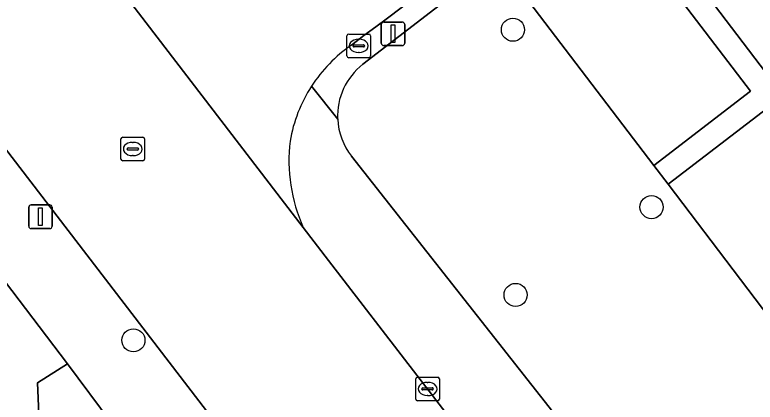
# Model space of a CAD drawing. Extents: x 159352 to 160617, y 385888 to 387323.
# Drawn here: x 159954 to 159985.36, y 386877.6 to 386894.02 of the extents above; entities that cross this region are included whole.
import ezdxf

# ---------------------------------------------------------------- set-up
doc = ezdxf.new("R2010")
doc.units = 0
for name, color, linetype in [('IMGEO_Boom', 7, 'Continuous'), ('IMGEO_Groenvoorziening', 7, 'Continuous'), ('IMGEO_Hek', 7, 'Continuous'), ('IMGEO_Kolk', 7, 'Continuous'), ('IMGEO_Lichtmast', 7, 'Continuous'), ('IMGEO_Rijbaan_lokaal_gesloten', 7, 'Continuous'), ('IMGEO_Rijbaan_lokaal_open', 7, 'Continuous'), ('IMGEO_Rioolput', 7, 'Continuous'), ('IMGEO_Voetpad_open', 7, 'Continuous')]:
    doc.layers.add(name, color=color, linetype=linetype)

msp = doc.modelspace()

# ---------------------------------------------------------------- linework, layer by layer
at = {"layer": 'IMGEO_Boom'}
for centre in [(159975.098, 386893.384), (159980.971, 386885.866), (159975.211, 386882.145), (159959.025, 386880.222)]:
    msp.add_circle(centre, 0.489, dxfattribs=at)
at = {"layer": 'IMGEO_Groenvoorziening'}
for points in [[(160005.627, 386892.797), (159992.394, 386909.863), (159992.283, 386910.005), (159984.005, 386903.818), (159979.307, 386900.119), (159979.452, 386899.934), (159986.556, 386890.588), (159981.669, 386886.838), (159987.805, 386878.765), (159989.724, 386880.28), (159990.183, 386880.642), (160001.091, 386889.321)], [(159986.556, 386890.588), (159979.452, 386899.934), (159979.307, 386900.119), (159977.695, 386898.849), (159977.824, 386898.685), (159978.436, 386897.894), (159979.264, 386898.529), (159985.157, 386890.775), (159981.064, 386887.634), (159981.669, 386886.838)], [(159979.264, 386898.529), (159978.436, 386897.894), (159977.824, 386898.685), (159977.695, 386898.849), (159976.331, 386897.776), (159976.187, 386897.664), (159976.301, 386897.516), (159976.655, 386897.057), (159974.916, 386895.722), (159981.064, 386887.634), (159985.157, 386890.775)], [(159954.956, 386878.422), (159956.232, 386879.228), (159952.972, 386883.501), (159950.302, 386881.662), (159946.026, 386880.977), (159947.477, 386879.066), (159952.947, 386871.919), (159954.034, 386870.551), (159955.26, 386871.403), (159955.113, 386874.797)]]:
    msp.add_lwpolyline(points, close=True, dxfattribs=at)
for points in [[(159981.669, 386886.838), (159981.064, 386887.634), (159974.916, 386895.722), (159976.655, 386897.057), (159976.301, 386897.516), (159976.187, 386897.664), (159968.746, 386891.92)], [(159968.266, 386888.022), (159979.454, 386873.795)], [(159983.502, 386873.12), (159989.051, 386877.386), (159989.347, 386877.906), (159989.407, 386878.247), (159989.724, 386880.28), (159987.805, 386878.765), (159981.669, 386886.838)], [(159965.48, 386866.79), (159956.232, 386879.228), (159954.956, 386878.422), (159955.113, 386874.797), (159962.975, 386864.925), (159930.217, 386839.97), (159928.361, 386842.209), (159926.951, 386841.131), (159928.655, 386838.92)]]:
    msp.add_lwpolyline(points, dxfattribs=at)
for centre, radius, start, end in [((159970.434, 386889.734), 2.762, 127.6867, 182.8319), ((159970.434, 386889.732), 2.761, 182.7828, 218.2656)]:
    msp.add_arc(centre, radius, start, end, dxfattribs=at)
at = {"layer": 'IMGEO_Hek'}
for points in [[(159977.824, 386898.685), (159978.436, 386897.894), (159979.264, 386898.529), (159985.157, 386890.775), (159981.064, 386887.634)], [(159981.064, 386887.634), (159974.916, 386895.722), (159976.655, 386897.057), (159976.301, 386897.516)]]:
    msp.add_lwpolyline(points, dxfattribs=at)
at = {"layer": 'IMGEO_Kolk'}
for p, q in [((159968.07, 386892.272), (159968.07, 386893.124)), ((159968.145, 386893.198), (159968.997, 386893.198)), ((159969.071, 386893.124), (159969.071, 386892.272)), ((159968.558, 386892.978), (159968.583, 386892.978)), ((159968.329, 386892.692), (159968.329, 386892.704)), ((159968.767, 386892.655), (159968.369, 386892.655)), ((159968.372, 386892.741), (159968.77, 386892.741)), ((159968.813, 386892.704), (159968.813, 386892.692)), ((159968.997, 386892.198), (159968.145, 386892.198)), ((159968.581, 386892.418), (159968.556, 386892.418)), ((159970.985, 386877.734), (159970.985, 386878.586)), ((159971.06, 386878.66), (159971.912, 386878.66)), ((159971.473, 386878.44), (159971.498, 386878.44)), ((159971.986, 386878.586), (159971.986, 386877.734)), ((159971.244, 386878.154), (159971.244, 386878.166)), ((159971.682, 386878.117), (159971.284, 386878.117)), ((159971.287, 386878.203), (159971.685, 386878.203)), ((159971.728, 386878.166), (159971.728, 386878.154)), ((159971.496, 386877.88), (159971.471, 386877.88)), ((159971.912, 386877.66), (159971.06, 386877.66))]:
    msp.add_line(p, q, dxfattribs=at)
for points in [[(159968.07, 386892.272), (159968.07, 386893.124)], [(159968.145, 386893.198), (159968.997, 386893.198)], [(159969.071, 386893.124), (159969.071, 386892.272)], [(159968.997, 386892.198), (159968.145, 386892.198)], [(159970.985, 386877.734), (159970.985, 386878.586)], [(159971.06, 386878.66), (159971.912, 386878.66)], [(159971.986, 386878.586), (159971.986, 386877.734)], [(159971.912, 386877.66), (159971.06, 386877.66)]]:
    msp.add_lwpolyline(points, dxfattribs=at)
for centre, radius, start, end in [((159968.147, 386893.122), 0.0765, 91.552, 178.448), ((159968.147, 386893.122), 0.0765, 91.552, 178.448), ((159968.995, 386893.122), 0.0765, 1.552, 88.448), ((159968.995, 386893.122), 0.0765, 1.552, 88.448), ((159968.369, 386892.701), 0.0403, 85.8775, 175.7526), ((159968.366, 386892.691), 0.0366, 178.938, 274.7102), ((159968.77, 386892.698), 0.043, 264.8664, 352.4533), ((159968.774, 386892.703), 0.0386, 1.7309, 96.639), ((159968.147, 386892.274), 0.0765, 181.552, 268.448), ((159968.147, 386892.274), 0.0765, 181.552, 268.448), ((159968.995, 386892.274), 0.0765, 271.552, 358.448), ((159968.995, 386892.274), 0.0765, 271.552, 358.448), ((159971.062, 386878.584), 0.0765, 91.552, 178.448), ((159971.062, 386878.584), 0.0765, 91.552, 178.448), ((159971.91, 386878.584), 0.0765, 1.552, 88.448), ((159971.91, 386878.584), 0.0765, 1.552, 88.448), ((159971.284, 386878.163), 0.0403, 85.8775, 175.7526), ((159971.281, 386878.153), 0.0366, 178.938, 274.7102), ((159971.685, 386878.16), 0.043, 264.8664, 352.4533), ((159971.689, 386878.165), 0.0386, 1.7309, 96.639), ((159971.062, 386877.736), 0.0765, 181.552, 268.448), ((159971.062, 386877.736), 0.0765, 181.552, 268.448), ((159971.91, 386877.736), 0.0765, 271.552, 358.448), ((159971.91, 386877.736), 0.0765, 271.552, 358.448)]:
    msp.add_arc(centre, radius, start, end, dxfattribs=at)
for centre, major_axis, ratio, start_param, end_param in [((159968.557, 386892.698), (-0.387, 0.002), 0.722429, 4.712389, 7.853982), ((159968.582, 386892.698), (-0.39, 0.002), 0.717154, 1.570796, 4.712389), ((159971.472, 386878.16), (-0.387, 0.002), 0.722429, 4.712389, 7.853982), ((159971.497, 386878.16), (-0.39, 0.002), 0.717154, 1.570796, 4.712389)]:
    msp.add_ellipse(centre, major_axis=major_axis, ratio=ratio, start_param=start_param, end_param=end_param, dxfattribs=at)
at = {"layer": 'IMGEO_Lichtmast'}
for p, q in [((159969.525, 386892.812), (159969.525, 386893.612)), ((159969.525, 386893.612), (159969.525, 386892.812)), ((159969.625, 386893.712), (159970.415, 386893.712)), ((159970.415, 386893.712), (159969.625, 386893.712)), ((159970.515, 386893.612), (159970.515, 386892.812)), ((159970.515, 386892.812), (159970.515, 386893.612)), ((159970.415, 386892.712), (159969.625, 386892.712)), ((159969.625, 386892.712), (159970.415, 386892.712)), ((159954.688, 386885.958), (159955.478, 386885.958)), ((159955.478, 386885.958), (159954.688, 386885.958)), ((159954.588, 386885.058), (159954.588, 386885.858)), ((159954.588, 386885.858), (159954.588, 386885.058)), ((159955.578, 386885.858), (159955.578, 386885.058)), ((159955.578, 386885.058), (159955.578, 386885.858)), ((159955.478, 386884.958), (159954.688, 386884.958)), ((159954.688, 386884.958), (159955.478, 386884.958))]:
    msp.add_line(p, q, dxfattribs=at)
for points in [[(159969.945, 386893.587), (159970.095, 386893.587), (159970.095, 386892.837), (159969.945, 386892.837), (159969.945, 386893.587)], [(159955.008, 386885.833), (159955.158, 386885.833), (159955.158, 386885.083), (159955.008, 386885.083), (159955.008, 386885.833)]]:
    msp.add_lwpolyline(points, dxfattribs=at)
for centre, start, end in [((159969.625, 386893.612), 90, 180), ((159969.625, 386893.612), 90, 180), ((159970.415, 386893.612), 0, 90), ((159970.415, 386893.612), 360, 90), ((159969.625, 386892.812), 180, 270), ((159969.625, 386892.812), 180, 270), ((159970.415, 386892.812), 270, 0), ((159970.415, 386892.812), 270, 0), ((159954.688, 386885.858), 90, 180), ((159954.688, 386885.858), 90, 180), ((159955.478, 386885.858), 0, 90), ((159955.478, 386885.858), 360, 90), ((159954.688, 386885.058), 180, 270), ((159954.688, 386885.058), 180, 270), ((159955.478, 386885.058), 270, 0), ((159955.478, 386885.058), 270, 0)]:
    msp.add_arc(centre, 0.1, start, end, dxfattribs=at)
at = {"layer": 'IMGEO_Rijbaan_lokaal_gesloten'}
for points in [[(160058.691, 386754.371), (160059.293, 386753.58), (160064.205, 386757.398), (160049.535, 386776.312), (160049.169, 386776.794), (160038.663, 386790.456), (160019.077, 386816.325), (160017.41, 386818.482), (160015.069, 386821.511), (160000.514, 386840.344), (160000, 386841.016), (159986.405, 386858.797), (159986.083, 386859.215), (159985.054, 386860.551), (159975.768, 386872.603), (159974.777, 386873.889), (159967.285, 386883.608), (159966.216, 386885.004), (159956.539, 386897.639), (159947.999, 386908.79), (159930.531, 386931.578), (159908.651, 386960.148), (159887.083, 386988.239)], [(159880.624, 386983.44), (159899.099, 386959.333), (159899.5, 386958.811), (159910.599, 386944.366), (159929.962, 386919.135), (159951.175, 386891.481), (159968.772, 386868.558), (159978.819, 386855.513), (159981.291, 386852.306), (159984.168, 386848.539), (159988.118, 386843.248), (159998.129, 386830.471), (159998.435, 386830.074), (159998.609, 386829.848), (160000, 386828.041), (160015.273, 386808.202), (160044.075, 386770.608), (160054.731, 386756.52), (160055.266, 386755.917)]]:
    msp.add_lwpolyline(points, dxfattribs=at)
at = {"layer": 'IMGEO_Rijbaan_lokaal_open'}
for points in [[(159968.257, 386892.729), (159968.79, 386893.14), (159969.29, 386893.509), (159969.793, 386893.874), (159990.559, 386909.616)], [(159956.539, 386897.639), (159966.216, 386885.004)]]:
    msp.add_lwpolyline(points, dxfattribs=at)
for centre, radius, start, end in [((159971.817, 386887.586), 6.255, 124.6876, 147.0495), ((159971.825, 386887.589), 6.261, 147.1148, 170.1012), ((159972.636, 386887.856), 7.025, 173.3828, 203.9496)]:
    msp.add_arc(centre, radius, start, end, dxfattribs=at)
at = {"layer": 'IMGEO_Rioolput'}
for p, q in [((159958.497, 386887.904), (159958.497, 386888.756)), ((159958.572, 386888.83), (159959.424, 386888.83)), ((159959.498, 386888.756), (159959.498, 386887.904)), ((159958.985, 386888.61), (159959.01, 386888.61)), ((159958.756, 386888.324), (159958.756, 386888.336)), ((159959.194, 386888.287), (159958.796, 386888.287)), ((159958.799, 386888.373), (159959.197, 386888.373)), ((159959.24, 386888.336), (159959.24, 386888.324)), ((159959.424, 386887.83), (159958.572, 386887.83)), ((159959.008, 386888.05), (159958.983, 386888.05))]:
    msp.add_line(p, q, dxfattribs=at)
for points in [[(159958.497, 386887.904), (159958.497, 386888.756)], [(159958.572, 386888.83), (159959.424, 386888.83)], [(159959.498, 386888.756), (159959.498, 386887.904)], [(159959.424, 386887.83), (159958.572, 386887.83)]]:
    msp.add_lwpolyline(points, dxfattribs=at)
for centre, radius, start, end in [((159958.574, 386888.754), 0.0765, 91.552, 178.448), ((159958.574, 386888.754), 0.0765, 91.552, 178.448), ((159959.422, 386888.754), 0.0765, 1.552, 88.448), ((159959.422, 386888.754), 0.0765, 1.552, 88.448), ((159958.796, 386888.333), 0.0403, 85.8775, 175.7526), ((159958.793, 386888.323), 0.0366, 178.938, 274.7102), ((159959.197, 386888.33), 0.043, 264.8664, 352.4533), ((159959.201, 386888.335), 0.0386, 1.7309, 96.639), ((159958.574, 386887.906), 0.0765, 181.552, 268.448), ((159958.574, 386887.906), 0.0765, 181.552, 268.448), ((159959.422, 386887.906), 0.0765, 271.552, 358.448), ((159959.422, 386887.906), 0.0765, 271.552, 358.448)]:
    msp.add_arc(centre, radius, start, end, dxfattribs=at)
for centre, major_axis, ratio, start_param, end_param in [((159958.984, 386888.33), (-0.387, 0.002), 0.722429, 4.712389, 7.853982), ((159959.009, 386888.33), (-0.39, 0.002), 0.717154, 1.570796, 4.712389)]:
    msp.add_ellipse(centre, major_axis=major_axis, ratio=ratio, start_param=start_param, end_param=end_param, dxfattribs=at)
at = {"layer": 'IMGEO_Voetpad_open'}
for points in [[(160061.326, 386963.987), (160042.205, 386949.26), (160039.986, 386947.551), (160021.134, 386933.031), (160000, 386916.877), (159999.517, 386916.508), (159992.723, 386911.281), (159990.559, 386909.616), (159969.793, 386893.874), (159969.29, 386893.509), (159968.79, 386893.14), (159968.257, 386892.729)], [(159904.511, 386946.68), (159907.437, 386942.869), (159907.427, 386942.853), (159923.216, 386922.15), (159925.791, 386918.773), (159929.411, 386914.079), (159943.507, 386895.697), (159946.022, 386892.417), (159949.586, 386887.94), (159952.972, 386883.501), (159956.232, 386879.228), (159965.48, 386866.79), (159968.772, 386868.558), (159951.175, 386891.481), (159929.962, 386919.135), (159910.599, 386944.366)], [(159968.746, 386891.92), (159976.187, 386897.664)], [(159967.676, 386889.598), (159966.568, 386890.988)], [(159966.568, 386890.988), (159967.676, 386889.598)], [(159981.415, 386871.222), (159979.455, 386873.792), (159979.454, 386873.795), (159968.266, 386888.022)], [(159966.216, 386885.004), (159967.285, 386883.608), (159974.777, 386873.889), (159975.768, 386872.603)]]:
    msp.add_lwpolyline(points, dxfattribs=at)
for centre, radius, start, end in [((159971.817, 386887.586), 6.255, 124.6876, 147.0495), ((159970.434, 386889.734), 2.762, 127.6867, 182.8319), ((159971.825, 386887.589), 6.261, 147.1148, 170.1012), ((159970.434, 386889.732), 2.761, 182.7828, 218.2656), ((159972.636, 386887.856), 7.025, 173.3828, 203.9496)]:
    msp.add_arc(centre, radius, start, end, dxfattribs=at)

doc.saveas('drawing.dxf')
